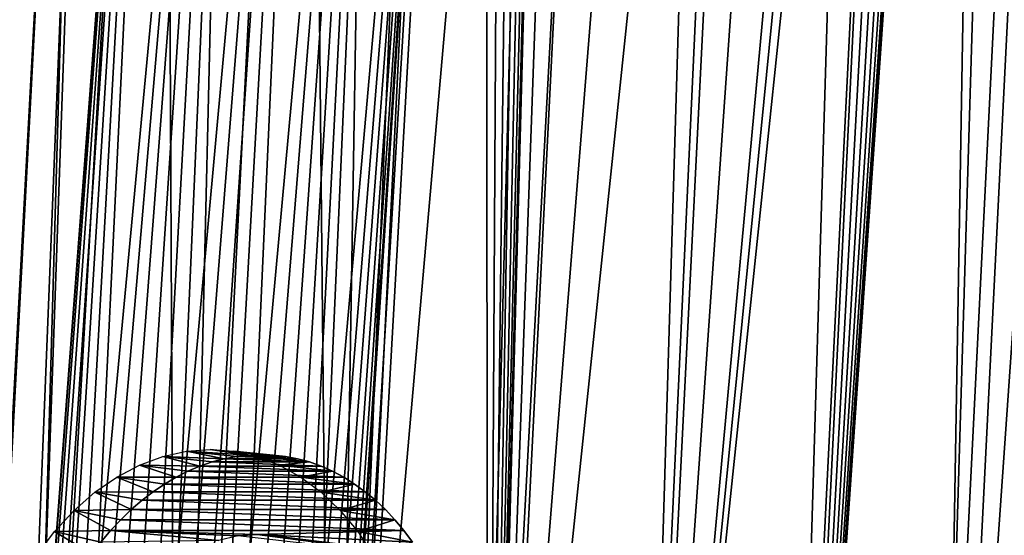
# Model space of a CAD drawing. Header units: millimetres. Extents: x -99 to 221, y -61 to 39.
# Tile 413 of 656: x 182 to 194, y -48 to -42. Entities that reach past the tile are written whole.
import ezdxf

# ---------------------------------------------------------------- set-up
doc = ezdxf.new("R2010")
doc.units = ezdxf.units.MM
doc.header["$LTSCALE"] = 33.374815
for name, color, linetype in [('118', 7, 'CONTINUOUS'), ('120', 7, 'CONTINUOUS'), ('122', 7, 'CONTINUOUS'), ('123', 7, 'CONTINUOUS'), ('33', 7, 'CONTINUOUS'), ('34', 7, 'CONTINUOUS')]:
    doc.layers.add(name, color=color, linetype=linetype)

msp = doc.modelspace()

# ---------------------------------------------------------------- linework, layer by layer
at = {"layer": '118', "color": 7, "linetype": 'Continuous'}
for points in [[(184.726, -47.332, -219.229), (185.79, -47.372, -218.161), (184.574, -47.372, -219.377), (184.726, -47.332, -219.229)], [(184.879, -47.302, -219.079), (185.641, -47.332, -218.314), (184.726, -47.332, -219.229), (184.879, -47.302, -219.079)], [(185.641, -47.332, -218.314), (185.79, -47.372, -218.161), (184.726, -47.332, -219.229), (185.641, -47.332, -218.314)], [(185.033, -47.285, -218.927), (185.491, -47.302, -218.467), (184.879, -47.302, -219.079), (185.033, -47.285, -218.927)], [(185.491, -47.302, -218.467), (185.641, -47.332, -218.314), (184.879, -47.302, -219.079), (185.491, -47.302, -218.467)], [(185.186, -47.279, -218.774), (185.339, -47.285, -218.62), (185.033, -47.285, -218.927), (185.186, -47.279, -218.774)], [(185.339, -47.285, -218.62), (185.491, -47.302, -218.467), (185.033, -47.285, -218.927), (185.339, -47.285, -218.62)], [(184.422, -47.424, -219.523), (186.079, -47.488, -217.86), (184.273, -47.488, -219.667), (184.422, -47.424, -219.523)], [(184.574, -47.372, -219.377), (185.936, -47.424, -218.01), (184.422, -47.424, -219.523), (184.574, -47.372, -219.377)], [(185.936, -47.424, -218.01), (186.079, -47.488, -217.86), (184.422, -47.424, -219.523), (185.936, -47.424, -218.01)], [(185.79, -47.372, -218.161), (185.936, -47.424, -218.01), (184.574, -47.372, -219.377), (185.79, -47.372, -218.161)], [(184.125, -47.562, -219.807), (186.355, -47.648, -217.568), (183.98, -47.648, -219.943), (184.125, -47.562, -219.807)], [(184.273, -47.488, -219.667), (186.219, -47.562, -217.713), (184.125, -47.562, -219.807), (184.273, -47.488, -219.667)], [(186.219, -47.562, -217.713), (186.355, -47.648, -217.568), (184.125, -47.562, -219.807), (186.219, -47.562, -217.713)], [(186.079, -47.488, -217.86), (186.219, -47.562, -217.713), (184.273, -47.488, -219.667), (186.079, -47.488, -217.86)], [(183.98, -47.648, -219.943), (186.488, -47.744, -217.426), (183.838, -47.744, -220.076), (183.98, -47.648, -219.943)], [(186.355, -47.648, -217.568), (186.488, -47.744, -217.426), (183.98, -47.648, -219.943), (186.355, -47.648, -217.568)], [(183.838, -47.744, -220.076), (186.616, -47.85, -217.287), (183.7, -47.85, -220.203), (183.838, -47.744, -220.076)], [(186.488, -47.744, -217.426), (186.616, -47.85, -217.287), (183.838, -47.744, -220.076), (186.488, -47.744, -217.426)], [(183.7, -47.85, -220.203), (186.739, -47.967, -217.152), (183.565, -47.967, -220.327), (183.7, -47.85, -220.203)], [(186.616, -47.85, -217.287), (186.739, -47.967, -217.152), (183.7, -47.85, -220.203), (186.616, -47.85, -217.287)], [(183.565, -47.967, -220.327), (186.857, -48.093, -217.021), (183.434, -48.093, -220.445), (183.565, -47.967, -220.327)], [(186.739, -47.967, -217.152), (186.857, -48.093, -217.021), (183.565, -47.967, -220.327), (186.739, -47.967, -217.152)], [(183.434, -48.093, -220.445), (186.97, -48.228, -216.895), (183.308, -48.228, -220.557), (183.434, -48.093, -220.445)], [(186.857, -48.093, -217.021), (186.97, -48.228, -216.895), (183.434, -48.093, -220.445), (186.857, -48.093, -217.021)], [(183.186, -48.372, -220.664), (183.308, -48.228, -220.557), (184.661, -48.352, -219.192), (183.186, -48.372, -220.664)], [(184.898, -48.295, -218.961), (183.308, -48.228, -220.557), (185.136, -48.276, -218.724), (184.898, -48.295, -218.961)], [(184.661, -48.352, -219.192), (183.308, -48.228, -220.557), (184.898, -48.295, -218.961), (184.661, -48.352, -219.192)], [(183.308, -48.228, -220.557), (186.97, -48.228, -216.895), (185.136, -48.276, -218.724), (183.308, -48.228, -220.557)], [(186.97, -48.228, -216.895), (187.077, -48.372, -216.774), (185.136, -48.276, -218.724), (186.97, -48.228, -216.895)], [(185.136, -48.276, -218.724), (187.077, -48.372, -216.774), (185.373, -48.295, -218.486), (185.136, -48.276, -218.724)]]:
    msp.add_3dface(points, dxfattribs=at)
at = {"layer": '120', "color": 7, "linetype": 'Continuous'}
for points in [[(184.551, -47.216, -218.139), (185.033, -47.285, -218.927), (184.255, -47.237, -218.434), (184.551, -47.216, -218.139)], [(184.846, -47.237, -217.842), (185.186, -47.279, -218.774), (184.551, -47.216, -218.139), (184.846, -47.237, -217.842)], [(185.186, -47.279, -218.774), (185.033, -47.285, -218.927), (184.551, -47.216, -218.139), (185.186, -47.279, -218.774)], [(183.959, -47.303, -218.723), (184.422, -47.424, -219.523), (183.668, -47.411, -219.003), (183.959, -47.303, -218.723)], [(184.255, -47.237, -218.434), (184.726, -47.332, -219.229), (183.959, -47.303, -218.723), (184.255, -47.237, -218.434)], [(184.726, -47.332, -219.229), (184.574, -47.372, -219.377), (183.959, -47.303, -218.723), (184.726, -47.332, -219.229)], [(184.574, -47.372, -219.377), (184.422, -47.424, -219.523), (183.959, -47.303, -218.723), (184.574, -47.372, -219.377)], [(184.879, -47.302, -219.079), (184.726, -47.332, -219.229), (184.255, -47.237, -218.434), (184.879, -47.302, -219.079)], [(185.033, -47.285, -218.927), (184.879, -47.302, -219.079), (184.255, -47.237, -218.434), (185.033, -47.285, -218.927)], [(185.339, -47.285, -218.62), (185.186, -47.279, -218.774), (184.846, -47.237, -217.842), (185.339, -47.285, -218.62)], [(185.135, -47.303, -217.547), (185.491, -47.302, -218.467), (184.846, -47.237, -217.842), (185.135, -47.303, -217.547)], [(185.491, -47.302, -218.467), (185.339, -47.285, -218.62), (184.846, -47.237, -217.842), (185.491, -47.302, -218.467)], [(185.641, -47.332, -218.314), (185.491, -47.302, -218.467), (185.135, -47.303, -217.547), (185.641, -47.332, -218.314)], [(185.416, -47.411, -217.255), (185.79, -47.372, -218.161), (185.135, -47.303, -217.547), (185.416, -47.411, -217.255)], [(185.79, -47.372, -218.161), (185.641, -47.332, -218.314), (185.135, -47.303, -217.547), (185.79, -47.372, -218.161)], [(183.668, -47.411, -219.003), (184.125, -47.562, -219.807), (183.384, -47.56, -219.272), (183.668, -47.411, -219.003)], [(184.273, -47.488, -219.667), (184.125, -47.562, -219.807), (183.668, -47.411, -219.003), (184.273, -47.488, -219.667)], [(184.422, -47.424, -219.523), (184.273, -47.488, -219.667), (183.668, -47.411, -219.003), (184.422, -47.424, -219.523)], [(185.936, -47.424, -218.01), (185.79, -47.372, -218.161), (185.416, -47.411, -217.255), (185.936, -47.424, -218.01)], [(186.079, -47.488, -217.86), (185.936, -47.424, -218.01), (185.416, -47.411, -217.255), (186.079, -47.488, -217.86)], [(185.685, -47.56, -216.971), (186.079, -47.488, -217.86), (185.416, -47.411, -217.255), (185.685, -47.56, -216.971)], [(183.384, -47.56, -219.272), (183.838, -47.744, -220.076), (183.111, -47.75, -219.527), (183.384, -47.56, -219.272)], [(183.98, -47.648, -219.943), (183.838, -47.744, -220.076), (183.384, -47.56, -219.272), (183.98, -47.648, -219.943)], [(184.125, -47.562, -219.807), (183.98, -47.648, -219.943), (183.384, -47.56, -219.272), (184.125, -47.562, -219.807)], [(186.219, -47.562, -217.713), (186.079, -47.488, -217.86), (185.685, -47.56, -216.971), (186.219, -47.562, -217.713)], [(186.355, -47.648, -217.568), (186.219, -47.562, -217.713), (185.685, -47.56, -216.971), (186.355, -47.648, -217.568)], [(185.939, -47.75, -216.698), (186.355, -47.648, -217.568), (185.685, -47.56, -216.971), (185.939, -47.75, -216.698)], [(186.488, -47.744, -217.426), (186.355, -47.648, -217.568), (185.939, -47.75, -216.698), (186.488, -47.744, -217.426)], [(183.111, -47.75, -219.527), (183.565, -47.967, -220.327), (182.851, -47.978, -219.763), (183.111, -47.75, -219.527)], [(183.838, -47.744, -220.076), (183.7, -47.85, -220.203), (183.111, -47.75, -219.527), (183.838, -47.744, -220.076)], [(183.7, -47.85, -220.203), (183.565, -47.967, -220.327), (183.111, -47.75, -219.527), (183.7, -47.85, -220.203)], [(186.616, -47.85, -217.287), (186.488, -47.744, -217.426), (185.939, -47.75, -216.698), (186.616, -47.85, -217.287)], [(186.176, -47.978, -216.438), (186.616, -47.85, -217.287), (185.939, -47.75, -216.698), (186.176, -47.978, -216.438)], [(186.739, -47.967, -217.152), (186.616, -47.85, -217.287), (186.176, -47.978, -216.438), (186.739, -47.967, -217.152)], [(182.851, -47.978, -219.763), (183.308, -48.228, -220.557), (182.608, -48.24, -219.98), (182.851, -47.978, -219.763)], [(183.565, -47.967, -220.327), (183.434, -48.093, -220.445), (182.851, -47.978, -219.763), (183.565, -47.967, -220.327)], [(183.434, -48.093, -220.445), (183.308, -48.228, -220.557), (182.851, -47.978, -219.763), (183.434, -48.093, -220.445)], [(186.857, -48.093, -217.021), (186.739, -47.967, -217.152), (186.176, -47.978, -216.438), (186.857, -48.093, -217.021)], [(186.393, -48.24, -216.195), (186.857, -48.093, -217.021), (186.176, -47.978, -216.438), (186.393, -48.24, -216.195)], [(186.97, -48.228, -216.895), (186.857, -48.093, -217.021), (186.393, -48.24, -216.195), (186.97, -48.228, -216.895)], [(182.608, -48.24, -219.98), (183.071, -48.525, -220.765), (182.384, -48.536, -220.175), (182.608, -48.24, -219.98)], [(183.308, -48.228, -220.557), (183.186, -48.372, -220.664), (182.608, -48.24, -219.98), (183.308, -48.228, -220.557)], [(183.186, -48.372, -220.664), (183.071, -48.525, -220.765), (182.608, -48.24, -219.98), (183.186, -48.372, -220.664)], [(187.077, -48.372, -216.774), (186.97, -48.228, -216.895), (186.393, -48.24, -216.195), (187.077, -48.372, -216.774)], [(186.587, -48.536, -215.971), (187.077, -48.372, -216.774), (186.393, -48.24, -216.195), (186.587, -48.536, -215.971)]]:
    msp.add_3dface(points, dxfattribs=at)
at = {"layer": '122', "color": 7, "linetype": 'Continuous'}
for points in [[(184.898, -48.295, -218.961), (185.136, -48.276, -218.724), (187.913, -48.641, -221.856), (184.898, -48.295, -218.961)], [(187.913, -48.641, -221.856), (185.136, -48.276, -218.724), (188.091, -48.631, -221.679), (187.913, -48.641, -221.856)]]:
    msp.add_3dface(points, dxfattribs=at)
at = {"layer": '123', "color": 7, "linetype": 'Continuous'}
msp.add_3dface([(185.136, -48.276, -218.724), (185.373, -48.295, -218.486), (188.091, -48.631, -221.679), (185.136, -48.276, -218.724)], dxfattribs=at)
at = {"layer": '33', "color": 5, "linetype": 'Continuous', "true_color": 0x0303ff}
for points in [[(198.407, 36.142, -212.615), (193.665, -58.752, -207.873), (194.277, -22.814, -210.852), (198.407, 36.142, -212.615)], [(200.236, 35.301, -210.703), (193.665, -58.752, -207.873), (198.407, 36.142, -212.615), (200.236, 35.301, -210.703)], [(195.577, -57.911, -206.044), (193.665, -58.752, -207.873), (200.236, 35.301, -210.703), (195.577, -57.911, -206.044)], [(194.236, -23.231, -210.852), (194.277, -22.814, -210.852), (191.729, -59.444, -209.739), (194.236, -23.231, -210.852)], [(191.729, -59.444, -209.739), (194.277, -22.814, -210.852), (193.665, -58.752, -207.873), (191.729, -59.444, -209.739)], [(194.164, -23.642, -210.883), (194.236, -23.231, -210.852), (191.729, -59.444, -209.739), (194.164, -23.642, -210.883)], [(194.062, -24.044, -210.945), (194.164, -23.642, -210.883), (191.729, -59.444, -209.739), (194.062, -24.044, -210.945)], [(193.932, -24.431, -211.036), (194.062, -24.044, -210.945), (191.729, -59.444, -209.739), (193.932, -24.431, -211.036)], [(193.774, -24.8, -211.157), (193.932, -24.431, -211.036), (191.729, -59.444, -209.739), (193.774, -24.8, -211.157)], [(193.591, -25.146, -211.305), (193.774, -24.8, -211.157), (191.729, -59.444, -209.739), (193.591, -25.146, -211.305)], [(193.385, -25.466, -211.479), (193.591, -25.146, -211.305), (191.729, -59.444, -209.739), (193.385, -25.466, -211.479)], [(189.776, -59.984, -211.638), (193.385, -25.466, -211.479), (191.729, -59.444, -209.739), (189.776, -59.984, -211.638)], [(193.158, -25.756, -211.678), (193.385, -25.466, -211.479), (189.776, -59.984, -211.638), (193.158, -25.756, -211.678)], [(192.912, -26.013, -211.898), (193.158, -25.756, -211.678), (189.776, -59.984, -211.638), (192.912, -26.013, -211.898)], [(192.109, -26.715, -212.631), (192.912, -26.013, -211.898), (189.776, -59.984, -211.638), (192.109, -26.715, -212.631)], [(191.277, -27.337, -213.401), (192.109, -26.715, -212.631), (189.776, -59.984, -211.638), (191.277, -27.337, -213.401)], [(187.813, -60.371, -213.563), (191.277, -27.337, -213.401), (189.776, -59.984, -211.638), (187.813, -60.371, -213.563)], [(190.419, -27.876, -214.205), (191.277, -27.337, -213.401), (187.813, -60.371, -213.563), (190.419, -27.876, -214.205)], [(189.54, -28.33, -215.038), (190.419, -27.876, -214.205), (187.813, -60.371, -213.563), (189.54, -28.33, -215.038)], [(181.451, -28.33, -223.128), (182.309, -28.695, -222.232), (179.975, -60.371, -221.4), (181.451, -28.33, -223.128)], [(188.645, -28.695, -215.897), (189.54, -28.33, -215.038), (187.813, -60.371, -213.563), (188.645, -28.695, -215.897)], [(182.309, -28.695, -222.232), (183.189, -28.971, -221.325), (179.975, -60.371, -221.4), (182.309, -28.695, -222.232)], [(187.738, -28.971, -216.776), (188.645, -28.695, -215.897), (185.845, -60.604, -215.507), (187.738, -28.971, -216.776)], [(185.845, -60.604, -215.507), (188.645, -28.695, -215.897), (187.813, -60.371, -213.563), (185.845, -60.604, -215.507)], [(179.975, -60.371, -221.4), (183.189, -28.971, -221.325), (181.92, -60.604, -219.432), (179.975, -60.371, -221.4)], [(183.189, -28.971, -221.325), (182.408, -51.206, -219.884), (181.92, -60.604, -219.432), (183.189, -28.971, -221.325)], [(183.189, -28.971, -221.325), (184.085, -29.156, -220.411), (182.408, -51.206, -219.884), (183.189, -28.971, -221.325)], [(186.297, -51.206, -215.995), (187.738, -28.971, -216.776), (185.845, -60.604, -215.507), (186.297, -51.206, -215.995)], [(186.823, -29.156, -217.672), (187.738, -28.971, -216.776), (185.93, -49.442, -216.538), (186.823, -29.156, -217.672)], [(185.93, -49.442, -216.538), (187.738, -28.971, -216.776), (186.052, -49.698, -216.39), (185.93, -49.442, -216.538)], [(186.052, -49.698, -216.39), (187.738, -28.971, -216.776), (186.151, -49.974, -216.263), (186.052, -49.698, -216.39)], [(186.151, -49.974, -216.263), (187.738, -28.971, -216.776), (186.226, -50.267, -216.159), (186.151, -49.974, -216.263)], [(186.226, -50.267, -216.159), (187.738, -28.971, -216.776), (186.276, -50.573, -216.079), (186.226, -50.267, -216.159)], [(186.276, -50.573, -216.079), (187.738, -28.971, -216.776), (186.299, -50.887, -216.024), (186.276, -50.573, -216.079)], [(187.738, -28.971, -216.776), (186.297, -51.206, -215.995), (186.299, -50.887, -216.024), (187.738, -28.971, -216.776)], [(182.408, -51.206, -219.884), (184.085, -29.156, -220.411), (182.437, -50.887, -219.887), (182.408, -51.206, -219.884)], [(182.437, -50.887, -219.887), (184.085, -29.156, -220.411), (182.492, -50.573, -219.863), (182.437, -50.887, -219.887)], [(182.492, -50.573, -219.863), (184.085, -29.156, -220.411), (182.572, -50.267, -219.814), (182.492, -50.573, -219.863)], [(182.572, -50.267, -219.814), (184.085, -29.156, -220.411), (182.676, -49.974, -219.739), (182.572, -50.267, -219.814)], [(182.676, -49.974, -219.739), (184.085, -29.156, -220.411), (182.803, -49.698, -219.64), (182.676, -49.974, -219.739)], [(182.803, -49.698, -219.64), (184.085, -29.156, -220.411), (182.951, -49.442, -219.517), (182.803, -49.698, -219.64)], [(182.951, -49.442, -219.517), (184.085, -29.156, -220.411), (183.117, -49.21, -219.374), (182.951, -49.442, -219.517)], [(184.085, -29.156, -220.411), (184.992, -29.249, -219.494), (183.117, -49.21, -219.374), (184.085, -29.156, -220.411)], [(183.117, -49.21, -219.374), (184.992, -29.249, -219.494), (183.301, -49.005, -219.211), (183.117, -49.21, -219.374)], [(183.301, -49.005, -219.211), (184.992, -29.249, -219.494), (183.499, -48.83, -219.031), (183.301, -49.005, -219.211)], [(183.499, -48.83, -219.031), (184.992, -29.249, -219.494), (183.708, -48.687, -218.836), (183.499, -48.83, -219.031)], [(183.708, -48.687, -218.836), (184.992, -29.249, -219.494), (183.926, -48.578, -218.629), (183.708, -48.687, -218.836)], [(183.926, -48.578, -218.629), (184.992, -29.249, -219.494), (184.149, -48.504, -218.412), (183.926, -48.578, -218.629)], [(184.992, -29.249, -219.494), (185.907, -29.249, -218.58), (184.149, -48.504, -218.412), (184.992, -29.249, -219.494)], [(184.149, -48.504, -218.412), (185.907, -29.249, -218.58), (184.376, -48.467, -218.19), (184.149, -48.504, -218.412)], [(184.376, -48.467, -218.19), (185.907, -29.249, -218.58), (184.602, -48.467, -217.963), (184.376, -48.467, -218.19)], [(184.602, -48.467, -217.963), (185.907, -29.249, -218.58), (184.825, -48.504, -217.737), (184.602, -48.467, -217.963)], [(184.825, -48.504, -217.737), (185.907, -29.249, -218.58), (185.041, -48.578, -217.513), (184.825, -48.504, -217.737)], [(185.907, -29.249, -218.58), (186.823, -29.156, -217.672), (185.041, -48.578, -217.513), (185.907, -29.249, -218.58)], [(185.041, -48.578, -217.513), (186.823, -29.156, -217.672), (185.248, -48.687, -217.295), (185.041, -48.578, -217.513)], [(185.248, -48.687, -217.295), (186.823, -29.156, -217.672), (185.443, -48.83, -217.086), (185.248, -48.687, -217.295)], [(185.443, -48.83, -217.086), (186.823, -29.156, -217.672), (185.623, -49.005, -216.888), (185.443, -48.83, -217.086)], [(185.623, -49.005, -216.888), (186.823, -29.156, -217.672), (185.786, -49.21, -216.705), (185.623, -49.005, -216.888)], [(185.786, -49.21, -216.705), (186.823, -29.156, -217.672), (185.93, -49.442, -216.538), (185.786, -49.21, -216.705)]]:
    msp.add_3dface(points, dxfattribs=at)
at = {"layer": '34', "color": 5, "linetype": 'Continuous', "true_color": 0x0303ff}
for points in [[(188.022, -58.188, -202.23), (192.764, 36.706, -206.973), (190.139, 0.777, -206.007), (188.022, -58.188, -202.23)], [(189.934, -57.347, -200.401), (192.764, 36.706, -206.973), (188.022, -58.188, -202.23), (189.934, -57.347, -200.401)], [(194.593, 35.865, -205.06), (192.764, 36.706, -206.973), (189.934, -57.347, -200.401), (194.593, 35.865, -205.06)], [(191.818, -56.359, -198.616), (194.593, 35.865, -205.06), (189.934, -57.347, -200.401), (191.818, -56.359, -198.616)], [(196.378, 34.877, -203.176), (194.593, 35.865, -205.06), (191.818, -56.359, -198.616), (196.378, 34.877, -203.176)], [(193.667, -55.228, -196.881), (196.378, 34.877, -203.176), (191.818, -56.359, -198.616), (193.667, -55.228, -196.881)], [(198.113, 33.746, -201.328), (196.378, 34.877, -203.176), (193.667, -55.228, -196.881), (198.113, 33.746, -201.328)], [(195.475, -53.957, -195.2), (198.113, 33.746, -201.328), (193.667, -55.228, -196.881), (195.475, -53.957, -195.2)], [(188.022, -58.188, -202.23), (190.139, 0.777, -206.007), (188.987, -22.259, -204.856), (188.022, -58.188, -202.23)], [(188.941, -22.728, -204.856), (188.022, -58.188, -202.23), (188.987, -22.259, -204.856), (188.941, -22.728, -204.856)], [(188.86, -23.19, -204.89), (188.022, -58.188, -202.23), (188.941, -22.728, -204.856), (188.86, -23.19, -204.89)], [(188.745, -23.642, -204.959), (188.022, -58.188, -202.23), (188.86, -23.19, -204.89), (188.745, -23.642, -204.959)], [(188.599, -24.078, -205.062), (188.022, -58.188, -202.23), (188.745, -23.642, -204.959), (188.599, -24.078, -205.062)], [(188.422, -24.493, -205.198), (188.022, -58.188, -202.23), (188.599, -24.078, -205.062), (188.422, -24.493, -205.198)], [(188.216, -24.882, -205.365), (188.022, -58.188, -202.23), (188.422, -24.493, -205.198), (188.216, -24.882, -205.365)], [(187.984, -25.242, -205.561), (188.022, -58.188, -202.23), (188.216, -24.882, -205.365), (187.984, -25.242, -205.561)], [(186.086, -58.88, -204.096), (188.022, -58.188, -202.23), (187.984, -25.242, -205.561), (186.086, -58.88, -204.096)], [(187.728, -25.568, -205.784), (186.086, -58.88, -204.096), (187.984, -25.242, -205.561), (187.728, -25.568, -205.784)], [(187.451, -25.858, -206.032), (186.086, -58.88, -204.096), (187.728, -25.568, -205.784), (187.451, -25.858, -206.032)], [(186.626, -26.579, -206.785), (186.086, -58.88, -204.096), (187.451, -25.858, -206.032), (186.626, -26.579, -206.785)], [(185.771, -27.218, -207.577), (186.086, -58.88, -204.096), (186.626, -26.579, -206.785), (185.771, -27.218, -207.577)], [(184.889, -27.772, -208.403), (184.134, -59.42, -205.995), (185.771, -27.218, -207.577), (184.889, -27.772, -208.403)], [(184.134, -59.42, -205.995), (186.086, -58.88, -204.096), (185.771, -27.218, -207.577), (184.134, -59.42, -205.995)], [(183.986, -28.238, -209.259), (184.134, -59.42, -205.995), (184.889, -27.772, -208.403), (183.986, -28.238, -209.259)], [(183.066, -28.614, -210.142), (182.17, -59.807, -207.92), (183.986, -28.238, -209.259), (183.066, -28.614, -210.142)], [(182.17, -59.807, -207.92), (184.134, -59.42, -205.995), (183.986, -28.238, -209.259), (182.17, -59.807, -207.92)], [(181.891, -50.642, -209.115), (182.17, -59.807, -207.92), (183.066, -28.614, -210.142), (181.891, -50.642, -209.115)], [(181.897, -50.172, -209.156), (181.891, -50.642, -209.115), (183.066, -28.614, -210.142), (181.897, -50.172, -209.156)], [(182.134, -28.898, -211.046), (181.897, -50.172, -209.156), (183.066, -28.614, -210.142), (182.134, -28.898, -211.046)]]:
    msp.add_3dface(points, dxfattribs=at)

doc.saveas('drawing.dxf')
